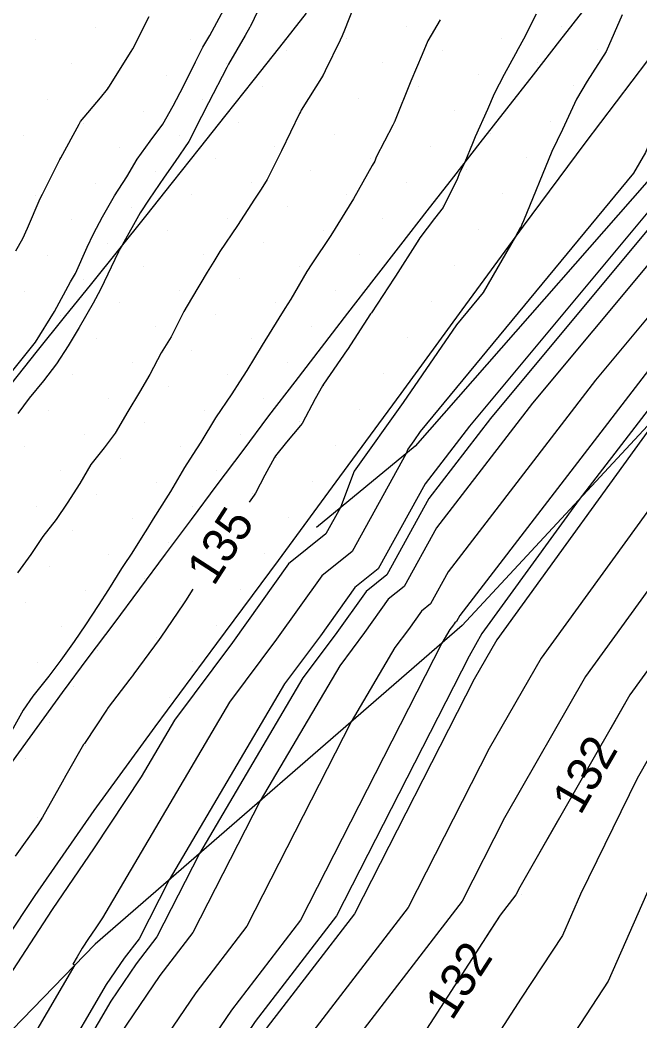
# Model space of a CAD drawing. Extents: x 2354170 to 2357230, y 866100 to 868290.
# Drawn here: x 2355450.9 to 2355486.9, y 866402.7 to 866460.6 of the extents above; entities that cross this region are included whole.
import ezdxf

# ---------------------------------------------------------------- set-up
doc = ezdxf.new("R2010")
doc.units = 0
for name, color, linetype in [('Default', 7, 'Continuous'), ('DTM Contours Major', 7, 'Continuous'), ('DTM Contours Major Text', 7, 'Continuous'), ('DTM Contours Minor', 7, 'Continuous'), ('DTM Contours Minor Text', 7, 'Continuous'), ('Exist DTM Breakline', 7, 'Continuous'), ('Exist DTM QL2 LIDAR Elevation Point', 7, 'Continuous'), ('Exist DTM Scan Elevation Point', 7, 'Continuous'), ('Exist Roads EOP', 7, 'Continuous'), ('PH Exist DTM Breakline', 7, 'Continuous')]:
    doc.layers.add(name, color=color, linetype=linetype)

msp = doc.modelspace()

# ---------------------------------------------------------------- linework, layer by layer
at = {"layer": 'Default'}
for points in [[(2355535.65, 866489.085), (2355531.193, 866483.552), (2355530.621, 866482.775), (2355530.128, 866482.088), (2355529.464, 866481.464), (2355517.118, 866463.115), (2355514.657, 866459.782), (2355511.396, 866455.549), (2355501.525, 866441.358), (2355496.757, 866435.549), (2355490.866, 866427.881), (2355486.268, 866421.543), (2355479.889, 866410.405), (2355479.666, 866409.967), (2355478.754, 866408.781), (2355477.968, 866407.565)], [(2355504.868, 866469.461), (2355496.006, 866457.366), (2355491.199, 866451.135), (2355480.62, 866438.44), (2355475.072, 866431.227), (2355473.198, 866427.83), (2355472.271, 866427.088), (2355470.894, 866425.156), (2355469.458, 866423.234), (2355464.845, 866415.408), (2355460.949, 866407.778), (2355459.044, 866405.299), (2355456.726, 866401.875), (2355450.231, 866390.794)], [(2355506.478, 866468.329), (2355499.563, 866458.891), (2355491.612, 866448.584), (2355484.269, 866439.772), (2355475.741, 866428.685), (2355474.709, 866426.815), (2355474.199, 866426.407), (2355473.442, 866425.343), (2355472.651, 866424.286), (2355470.113, 866419.979), (2355464.069, 866408.143), (2355461.114, 866404.296), (2355457.518, 866398.985), (2355452.604, 866390.601), (2355447.259, 866383.244)], [(2355500.615, 866466.986), (2355492.449, 866455.841), (2355490.786, 866453.686), (2355476.971, 866437.107), (2355474.404, 866433.769), (2355471.686, 866428.844), (2355470.342, 866427.769), (2355468.347, 866424.968), (2355466.265, 866422.182), (2355459.578, 866410.836), (2355457.83, 866407.413), (2355456.975, 866406.301), (2355455.935, 866404.765), (2355447.859, 866390.986), (2355444.567, 866386.455), (2355443.233, 866385.827), (2355443.188, 866385.749)], [(2355508.087, 866467.196), (2355503.12, 866460.416), (2355492.024, 866446.033), (2355487.918, 866441.105), (2355476.41, 866426.142), (2355476.221, 866425.8), (2355476.128, 866425.726), (2355475.989, 866425.531), (2355475.845, 866425.338), (2355475.381, 866424.55), (2355467.188, 866408.508), (2355463.183, 866403.294), (2355458.309, 866396.095), (2355454.976, 866390.409), (2355448.606, 866381.639)], [(2355510.234, 866463.466), (2355503.75, 866455.061), (2355494.951, 866442.411), (2355493.675, 866440.856), (2355492.097, 866438.803), (2355481.126, 866423.678), (2355478.125, 866418.438), (2355473.427, 866409.238), (2355467.321, 866401.29), (2355459.891, 866390.315), (2355459.721, 866390.024), (2355458.988, 866389.015), (2355454.327, 866380.003), (2355452.466, 866377.514), (2355449.977, 866375.303), (2355447.154, 866370.003), (2355445.493, 866364.487), (2355442.024, 866360.003), (2355441.35, 866358.63), (2355439.976, 866356.175), (2355436.772, 866350.003), (2355434.755, 866345.224), (2355430.852, 866340.003)], [(2355470.532, 866462.078), (2355469.733, 866460.051), (2355469.605, 866459.717), (2355469.482, 866459.484), (2355468.61, 866457.692), (2355468.495, 866457.453), (2355467.227, 866455.417), (2355467.179, 866455.326), (2355467.119, 866455.222), (2355466.078, 866453.057), (2355465.263, 866451.409), (2355464.902, 866450.838), (2355464.52, 866450.268), (2355463.545, 866448.738), (2355462.507, 866447.24), (2355462.173, 866446.648), (2355461.774, 866446.037), (2355460.864, 866444.517), (2355460.435, 866443.754), (2355459.692, 866442.294), (2355459.117, 866441.367), (2355458.465, 866440.108), (2355457.863, 866439.078), (2355457.186, 866437.957), (2355456.456, 866436.715), (2355455.819, 866435.864), (2355455.044, 866434.895), (2355454.402, 866433.803), (2355453.674, 866432.661), (2355453.032, 866431.713), (2355452.259, 866430.72), (2355451.565, 866429.685), (2355450.797, 866428.618)], [(2355465.354, 866462.529), (2355464.283, 866460.293), (2355464.265, 866460.252), (2355464.25, 866460.223), (2355463.976, 866459.749), (2355463.007, 866458.084), (2355462.911, 866457.886), (2355461.865, 866455.837), (2355461.456, 866455.044), (2355460.712, 866453.602), (2355459.932, 866452.447), (2355459.294, 866451.547), (2355458.42, 866450.274), (2355457.895, 866449.481), (2355456.851, 866447.601), (2355456.677, 866447.303), (2355456.638, 866447.22), (2355455.59, 866445.029), (2355455.167, 866444.245), (2355454.372, 866442.839), (2355453.733, 866441.772), (2355453.05, 866440.718), (2355452.292, 866439.747), (2355451.471, 866438.74), (2355450.815, 866437.841)], [(2355520.517, 866462.293), (2355516.356, 866456.659), (2355510.844, 866449.505), (2355504.811, 866440.832), (2355498.298, 866432.896), (2355490.25, 866422.42), (2355488.84, 866420.476), (2355486.682, 866416.708), (2355483.412, 866410.004), (2355482.362, 866407.619), (2355479.977, 866403.98), (2355477.406, 866400.004)], [(2355511.947, 866461.594), (2355498.238, 866441.885), (2355495.216, 866438.202), (2355491.481, 866433.342), (2355483.697, 866422.61), (2355479.007, 866414.421), (2355476.546, 866409.602), (2355469.391, 866400.287), (2355467.567, 866397.594), (2355463.989, 866390.003), (2355462.576, 866387.404), (2355459.977, 866382.356), (2355458.76, 866380.003), (2355455.003, 866374.977), (2355449.977, 866370.513), (2355449.705, 866370.003), (2355447.453, 866362.526), (2355445.501, 866360.003), (2355443.682, 866356.298), (2355440.159, 866350.003), (2355440.115, 866349.865), (2355439.976, 866349.601), (2355437.127, 866342.852), (2355434.997, 866340.003)], [(2355523.915, 866461.471), (2355518.055, 866453.536), (2355510.293, 866443.46), (2355508.098, 866440.305), (2355499.839, 866430.242), (2355498.589, 866428.616), (2355493.51, 866420.004), (2355491.693, 866418.288), (2355489.977, 866415.642), (2355487.227, 866410.004), (2355485.012, 866404.969), (2355481.757, 866400.004)], [(2355492.596, 866461.242), (2355490.761, 866458.849), (2355489.076, 866456.516), (2355487.767, 866454.416), (2355487.163, 866452.976), (2355486.47, 866451.772), (2355474.121, 866436.814), (2355473.744, 866436.266), (2355473.397, 866435.783), (2355473.302, 866435.525), (2355470.175, 866429.859), (2355468.414, 866428.45), (2355465.8, 866424.78), (2355463.072, 866421.13), (2355455.708, 866408.637), (2355455.283, 866407.991), (2355454.9, 866407.43), (2355454.538, 866406.876), (2355454.249, 866406.38), (2355453.999, 866405.956), (2355454.12, 866405.909), (2355445.486, 866391.179)], [(2355485.82, 866460.942), (2355484.888, 866458.812), (2355483.787, 866457.091), (2355483.177, 866456.056), (2355482.368, 866454.305), (2355481.739, 866453.028), (2355480.099, 866449.008), (2355480.015, 866448.804), (2355479.971, 866448.686), (2355479.915, 866448.598), (2355479.643, 866448.095), (2355477.772, 866444.849), (2355476.23, 866442.98), (2355473.137, 866438.482), (2355470.292, 866434.516), (2355469.506, 866432.4), (2355468.663, 866430.873), (2355466.486, 866429.131), (2355463.252, 866424.592), (2355459.878, 866420.078), (2355457.946, 866416.799), (2355455.238, 866412.685), (2355452.802, 866409.113), (2355450.496, 866405.586)], [(2355480.838, 866460.989), (2355480.106, 866459.533), (2355479.804, 866458.964), (2355479.632, 866458.677), (2355478.988, 866457.487), (2355478.409, 866456.366), (2355478.016, 866455.468), (2355477.311, 866453.872), (2355477.153, 866453.496), (2355476.708, 866452.403), (2355476.369, 866451.725), (2355476.29, 866451.469), (2355476.193, 866451.244), (2355475.478, 866449.836), (2355475.444, 866449.782), (2355474.951, 866449.154), (2355474.107, 866448.022), (2355473.935, 866447.767), (2355472.683, 866445.804), (2355472.612, 866445.698), (2355471.292, 866443.685), (2355471.247, 866443.617), (2355469.908, 866441.55), (2355469.896, 866441.532), (2355468.522, 866439.551), (2355468.458, 866439.456), (2355468.028, 866438.69), (2355467.281, 866437.273), (2355467.193, 866437.146), (2355466.374, 866436.189), (2355465.747, 866435.405), (2355465.674, 866435.297), (2355465.115, 866434.286), (2355464.577, 866433.229), (2355464.499, 866433.119), (2355464.204, 866432.71)], [(2355475.269, 866460.663), (2355474.569, 866459.43), (2355474.231, 866458.648), (2355473.572, 866457.092), (2355472.628, 866454.748), (2355472.617, 866454.726), (2355472.608, 866454.709), (2355472.527, 866454.551), (2355471.575, 866452.694), (2355471.489, 866452.475), (2355471.338, 866452.223), (2355470.261, 866450.29), (2355470.01, 866449.886), (2355468.937, 866448.168), (2355467.836, 866446.521), (2355467.559, 866446.082), (2355466.621, 866444.469), (2355466.28, 866443.931), (2355465.926, 866443.365), (2355464.958, 866441.808), (2355464.08, 866440.344), (2355463.649, 866439.676), (2355463.209, 866438.992), (2355462.258, 866437.599), (2355461.409, 866436.192), (2355460.939, 866435.474), (2355460.469, 866434.728), (2355459.647, 866433.331), (2355459.526, 866433.126), (2355458.652, 866431.754), (2355458.323, 866431.21), (2355458.179, 866430.99), (2355457.369, 866429.699), (2355456.977, 866429.102), (2355456.818, 866428.866), (2355456.067, 866427.648), (2355455.47, 866426.724), (2355454.736, 866425.602), (2355454.075, 866424.632), (2355453.309, 866423.554), (2355452.602, 866422.633), (2355451.683, 866421.484), (2355451.116, 866420.66), (2355450.445, 866419.447)], [(2355450.699, 866447.266), (2355451.099, 866447.979), (2355451.368, 866448.579), (2355452.112, 866450.307), (2355452.241, 866450.561), (2355453.235, 866452.561), (2355453.24, 866452.568), (2355453.295, 866452.667), (2355454.362, 866454.601), (2355454.45, 866454.755), (2355455.595, 866456.144), (2355456.005, 866456.646), (2355456.044, 866456.698), (2355456.076, 866456.754), (2355457.383, 866458.81), (2355457.47, 866458.978), (2355458.415, 866460.839)], [(2355503.821, 866458.239), (2355492.437, 866443.482), (2355491.567, 866442.438), (2355488.436, 866438.367), (2355478.555, 866424.745), (2355477.244, 866422.455), (2355470.307, 866408.873), (2355465.252, 866402.292), (2355459.1, 866393.205), (2355457.349, 866390.217), (2355449.952, 866380.033), (2355449.945, 866380.03), (2355449.938, 866380.016), (2355449.875, 866379.902), (2355447.678, 866375.777)], [(2355460.956, 866427.671), (2355460.517, 866426.99), (2355460.41, 866426.831), (2355459.101, 866424.897), (2355459.007, 866424.762), (2355457.531, 866422.774), (2355457.514, 866422.752), (2355457.505, 866422.736), (2355457.293, 866422.463), (2355456.053, 866420.827), (2355456, 866420.756), (2355455.979, 866420.73), (2355454.674, 866418.732), (2355454.624, 866418.668), (2355453.597, 866416.877), (2355453.379, 866416.489), (2355452.246, 866414.461), (2355451.96, 866414.036), (2355450.661, 866412.21)]]:
    msp.add_lwpolyline(points, dxfattribs=at)
at = {"layer": 'DTM Contours Major'}
for points in [[(2355480.838, 866460.989), (2355480.106, 866459.533), (2355479.804, 866458.964), (2355479.632, 866458.677), (2355478.988, 866457.487), (2355478.409, 866456.366), (2355478.016, 866455.468), (2355477.311, 866453.872), (2355477.153, 866453.496), (2355476.708, 866452.403), (2355476.369, 866451.725), (2355476.29, 866451.469), (2355476.193, 866451.244), (2355475.478, 866449.836), (2355475.444, 866449.782), (2355474.951, 866449.154), (2355474.107, 866448.022), (2355473.935, 866447.767), (2355472.683, 866445.804), (2355472.612, 866445.698), (2355471.292, 866443.685), (2355471.247, 866443.617), (2355469.908, 866441.55), (2355469.896, 866441.532), (2355468.522, 866439.551), (2355468.458, 866439.456), (2355468.028, 866438.69), (2355467.281, 866437.273), (2355467.193, 866437.146), (2355466.374, 866436.189), (2355465.747, 866435.405), (2355465.674, 866435.297), (2355465.115, 866434.286), (2355464.577, 866433.229), (2355464.499, 866433.119), (2355464.204, 866432.71)], [(2355460.956, 866427.671), (2355460.517, 866426.99), (2355460.41, 866426.831), (2355459.101, 866424.897), (2355459.007, 866424.762), (2355457.531, 866422.774), (2355457.514, 866422.752), (2355457.505, 866422.736), (2355457.293, 866422.463), (2355456.053, 866420.827), (2355456, 866420.756), (2355455.979, 866420.73), (2355454.674, 866418.732), (2355454.624, 866418.668), (2355453.597, 866416.877), (2355453.379, 866416.489), (2355452.246, 866414.461), (2355451.96, 866414.036), (2355450.661, 866412.21)]]:
    msp.add_lwpolyline(points, dxfattribs=at)
at = {"layer": 'DTM Contours Minor'}
for points in [[(2355547.408, 866503.682), (2355531.193, 866483.552), (2355530.621, 866482.775), (2355530.128, 866482.088), (2355529.464, 866481.464), (2355517.118, 866463.115), (2355514.657, 866459.782), (2355511.396, 866455.549), (2355501.525, 866441.358), (2355496.757, 866435.549), (2355490.866, 866427.881), (2355486.268, 866421.543), (2355485.14, 866419.573)], [(2355505.491, 866461.433), (2355492.299, 866444.332), (2355490.351, 866441.994), (2355483.336, 866432.873), (2355477.698, 866425.101), (2355476.95, 866423.794), (2355469.268, 866408.751), (2355464.562, 866402.626), (2355458.836, 866394.168), (2355456.558, 866390.281), (2355449.503, 866380.568), (2355449.386, 866380.513), (2355449.238, 866380.253), (2355448.056, 866378.083), (2355443.753, 866370.003), (2355442.879, 866367.1), (2355439.976, 866363.348), (2355438.605, 866360.927), (2355438.326, 866360.466), (2355435.504, 866355.973)], [(2355450.286, 866440.049), (2355451.601, 866441.699), (2355451.826, 866441.99), (2355452.937, 866443.766), (2355453.867, 866445.48), (2355454.143, 866445.965), (2355454.831, 866447.48), (2355455.2, 866448.264), (2355455.71, 866449.237), (2355456.405, 866450.464), (2355457.128, 866451.556), (2355457.727, 866452.587), (2355458.469, 866453.633), (2355459.202, 866454.609), (2355459.811, 866455.674), (2355460.402, 866456.813), (2355461.098, 866458.213), (2355461.532, 866459.062), (2355461.931, 866459.751), (2355462.746, 866461.257)], [(2355495.205, 866458.493), (2355493.635, 866456.349), (2355490.924, 866452.835), (2355478.187, 866437.551), (2355474.627, 866432.922), (2355472.19, 866428.506), (2355470.985, 866427.542), (2355469.196, 866425.031), (2355467.329, 866422.532), (2355461.334, 866412.36), (2355458.869, 866407.535), (2355457.665, 866405.967), (2355456.199, 866403.801), (2355448.649, 866390.922)], [(2355482.158, 866414.366), (2355479.889, 866410.405), (2355479.666, 866409.967), (2355478.754, 866408.781), (2355473.078, 866400.004), (2355471.946, 866398.034), (2355469.977, 866393.169), (2355468.485, 866390.003), (2355465.488, 866384.492), (2355463.178, 866380.003), (2355461.64, 866378.34), (2355459.977, 866375.701), (2355457.539, 866372.441), (2355454.795, 866370.003), (2355452.673, 866367.307), (2355449.977, 866362.436), (2355449.414, 866360.566), (2355448.978, 866360.003), (2355446.014, 866353.966), (2355443.796, 866350.003), (2355442.864, 866347.116), (2355439.976, 866341.61), (2355439.499, 866340.48)]]:
    msp.add_lwpolyline(points, dxfattribs=at)
at = {"layer": 'Exist DTM Breakline'}
for points in [[(2355467.516, 866461.038), (2355465.967, 866459.075), (2355464.418, 866457.113), (2355462.863, 866455.155), (2355461.309, 866453.197), (2355459.755, 866451.239), (2355458.201, 866449.281), (2355456.635, 866447.332), (2355455.069, 866445.383), (2355453.503, 866443.434), (2355451.938, 866441.485), (2355450.376, 866439.532)], [(2355483.734, 866461.409), (2355482.195, 866459.439), (2355480.657, 866457.467), (2355479.12, 866455.496), (2355477.582, 866453.525), (2355476.045, 866451.553), (2355474.508, 866449.581), (2355472.971, 866447.61), (2355471.434, 866445.638), (2355469.91, 866443.656), (2355468.387, 866441.674), (2355466.863, 866439.692), (2355465.34, 866437.71), (2355463.841, 866435.709), (2355462.343, 866433.708), (2355460.845, 866431.706), (2355459.347, 866429.705), (2355457.855, 866427.698), (2355456.363, 866425.692), (2355454.872, 866423.686), (2355453.38, 866421.679), (2355451.914, 866419.655), (2355450.449, 866417.629)]]:
    msp.add_lwpolyline(points, dxfattribs=at)
at = {"layer": 'Exist DTM QL2 LIDAR Elevation Point'}
msp.add_line((2355479.977, 866410.004), (2355479.977, 866410.004), dxfattribs=at)
at = {"layer": 'Exist DTM Scan Elevation Point'}
for p, q in [((2355482.323, 866460.295), (2355482.323, 866460.295)), ((2355455.281, 866460.2), (2355455.281, 866460.2)), ((2355464.295, 866460.232), (2355464.295, 866460.232)), ((2355473.309, 866460.264), (2355473.309, 866460.264)), ((2355451.817, 866459.495), (2355451.817, 866459.495)), ((2355460.831, 866459.527), (2355460.831, 866459.527)), ((2355469.844, 866459.558), (2355469.844, 866459.558)), ((2355478.858, 866459.59), (2355478.858, 866459.59)), ((2355457.366, 866458.821), (2355457.366, 866458.821)), ((2355466.38, 866458.853), (2355466.38, 866458.853)), ((2355475.394, 866458.884), (2355475.394, 866458.884)), ((2355484.408, 866458.916), (2355484.408, 866458.916)), ((2355453.902, 866458.115), (2355453.902, 866458.115)), ((2355462.916, 866458.147), (2355462.916, 866458.147)), ((2355471.929, 866458.179), (2355471.929, 866458.179)), ((2355480.943, 866458.21), (2355480.943, 866458.21)), ((2355459.451, 866457.442), (2355459.451, 866457.442)), ((2355468.465, 866457.473), (2355468.465, 866457.473)), ((2355477.479, 866457.505), (2355477.479, 866457.505)), ((2355474.014, 866456.799), (2355474.014, 866456.799)), ((2355483.028, 866456.831), (2355483.028, 866456.831)), ((2355455.987, 866456.736), (2355455.987, 866456.736)), ((2355465.001, 866456.768), (2355465.001, 866456.768)), ((2355452.522, 866456.03), (2355452.522, 866456.03)), ((2355461.536, 866456.062), (2355461.536, 866456.062)), ((2355470.55, 866456.094), (2355470.55, 866456.094)), ((2355458.072, 866455.357), (2355458.072, 866455.357)), ((2355467.086, 866455.388), (2355467.086, 866455.388)), ((2355476.099, 866455.42), (2355476.099, 866455.42)), ((2355454.607, 866454.651), (2355454.607, 866454.651)), ((2355463.621, 866454.683), (2355463.621, 866454.683)), ((2355472.635, 866454.714), (2355472.635, 866454.714)), ((2355481.649, 866454.746), (2355481.649, 866454.746)), ((2355451.143, 866453.945), (2355451.143, 866453.945)), ((2355460.157, 866453.977), (2355460.157, 866453.977)), ((2355469.171, 866454.009), (2355469.171, 866454.009)), ((2355478.184, 866454.04), (2355478.184, 866454.04)), ((2355474.72, 866453.335), (2355474.72, 866453.335)), ((2355456.692, 866453.272), (2355456.692, 866453.272)), ((2355465.706, 866453.303), (2355465.706, 866453.303)), ((2355453.228, 866452.566), (2355453.228, 866452.566)), ((2355462.242, 866452.598), (2355462.242, 866452.598)), ((2355471.256, 866452.629), (2355471.256, 866452.629)), ((2355480.269, 866452.661), (2355480.269, 866452.661)), ((2355458.777, 866451.892), (2355458.777, 866451.892)), ((2355467.791, 866451.924), (2355467.791, 866451.924)), ((2355476.805, 866451.956), (2355476.805, 866451.956)), ((2355455.313, 866451.187), (2355455.313, 866451.187)), ((2355464.327, 866451.218), (2355464.327, 866451.218)), ((2355473.341, 866451.25), (2355473.341, 866451.25)), ((2355451.848, 866450.481), (2355451.848, 866450.481)), ((2355460.862, 866450.513), (2355460.862, 866450.513)), ((2355469.876, 866450.544), (2355469.876, 866450.544)), ((2355478.89, 866450.576), (2355478.89, 866450.576)), ((2355466.412, 866449.839), (2355466.412, 866449.839)), ((2355475.426, 866449.871), (2355475.426, 866449.871)), ((2355457.398, 866449.807), (2355457.398, 866449.807)), ((2355453.933, 866449.102), (2355453.933, 866449.102)), ((2355462.947, 866449.133), (2355462.947, 866449.133)), ((2355471.961, 866449.165), (2355471.961, 866449.165)), ((2355459.483, 866448.428), (2355459.483, 866448.428)), ((2355468.497, 866448.459), (2355468.497, 866448.459)), ((2355477.511, 866448.491), (2355477.511, 866448.491)), ((2355456.018, 866447.722), (2355456.018, 866447.722)), ((2355465.032, 866447.754), (2355465.032, 866447.754)), ((2355474.046, 866447.786), (2355474.046, 866447.786)), ((2355452.554, 866447.017), (2355452.554, 866447.017)), ((2355461.568, 866447.048), (2355461.568, 866447.048)), ((2355470.582, 866447.08), (2355470.582, 866447.08)), ((2355467.117, 866446.374), (2355467.117, 866446.374)), ((2355476.131, 866446.406), (2355476.131, 866446.406)), ((2355458.103, 866446.343), (2355458.103, 866446.343)), ((2355454.639, 866445.637), (2355454.639, 866445.637)), ((2355463.653, 866445.669), (2355463.653, 866445.669)), ((2355472.667, 866445.701), (2355472.667, 866445.701)), ((2355451.175, 866444.932), (2355451.175, 866444.932)), ((2355460.188, 866444.963), (2355460.188, 866444.963)), ((2355469.202, 866444.995), (2355469.202, 866444.995)), ((2355456.724, 866444.258), (2355456.724, 866444.258)), ((2355465.738, 866444.289), (2355465.738, 866444.289)), ((2355474.752, 866444.321), (2355474.752, 866444.321)), ((2355453.26, 866443.552), (2355453.26, 866443.552)), ((2355462.273, 866443.584), (2355462.273, 866443.584)), ((2355471.287, 866443.616), (2355471.287, 866443.616)), ((2355458.809, 866442.878), (2355458.809, 866442.878)), ((2355467.823, 866442.91), (2355467.823, 866442.91)), ((2355455.345, 866442.173), (2355455.345, 866442.173)), ((2355464.358, 866442.204), (2355464.358, 866442.204)), ((2355473.372, 866442.236), (2355473.372, 866442.236)), ((2355460.894, 866441.499), (2355460.894, 866441.499)), ((2355469.908, 866441.531), (2355469.908, 866441.531)), ((2355457.43, 866440.793), (2355457.43, 866440.793)), ((2355466.443, 866440.825), (2355466.443, 866440.825)), ((2355453.965, 866440.088), (2355453.965, 866440.088)), ((2355462.979, 866440.119), (2355462.979, 866440.119)), ((2355471.993, 866440.151), (2355471.993, 866440.151)), ((2355459.515, 866439.414), (2355459.515, 866439.414)), ((2355468.528, 866439.446), (2355468.528, 866439.446)), ((2355456.05, 866438.708), (2355456.05, 866438.708)), ((2355465.064, 866438.74), (2355465.064, 866438.74)), ((2355452.586, 866438.003), (2355452.586, 866438.003)), ((2355461.6, 866438.034), (2355461.6, 866438.034)), ((2355470.613, 866438.066), (2355470.613, 866438.066)), ((2355458.135, 866437.329), (2355458.135, 866437.329)), ((2355467.149, 866437.361), (2355467.149, 866437.361)), ((2355454.671, 866436.623), (2355454.671, 866436.623)), ((2355463.685, 866436.655), (2355463.685, 866436.655)), ((2355451.206, 866435.918), (2355451.206, 866435.918)), ((2355460.22, 866435.949), (2355460.22, 866435.949)), ((2355469.234, 866435.981), (2355469.234, 866435.981)), ((2355456.756, 866435.244), (2355456.756, 866435.244)), ((2355465.77, 866435.276), (2355465.77, 866435.276)), ((2355453.291, 866434.538), (2355453.291, 866434.538)), ((2355462.305, 866434.57), (2355462.305, 866434.57)), ((2355458.841, 866433.865), (2355458.841, 866433.865)), ((2355467.855, 866433.896), (2355467.855, 866433.896)), ((2355455.376, 866433.159), (2355455.376, 866433.159)), ((2355464.39, 866433.191), (2355464.39, 866433.191)), ((2355451.912, 866432.453), (2355451.912, 866432.453)), ((2355460.926, 866432.485), (2355460.926, 866432.485)), ((2355457.461, 866431.78), (2355457.461, 866431.78)), ((2355466.475, 866431.811), (2355466.475, 866431.811)), ((2355453.997, 866431.074), (2355453.997, 866431.074)), ((2355463.011, 866431.106), (2355463.011, 866431.106)), ((2355459.546, 866430.4), (2355459.546, 866430.4)), ((2355456.082, 866429.695), (2355456.082, 866429.695)), ((2355465.096, 866429.726), (2355465.096, 866429.726)), ((2355452.617, 866428.989), (2355452.617, 866428.989)), ((2355461.631, 866429.021), (2355461.631, 866429.021)), ((2355458.167, 866428.315), (2355458.167, 866428.315)), ((2355454.702, 866427.61), (2355454.702, 866427.61)), ((2355463.716, 866427.641), (2355463.716, 866427.641)), ((2355451.238, 866426.904), (2355451.238, 866426.904)), ((2355460.252, 866426.936), (2355460.252, 866426.936)), ((2355453.323, 866425.525), (2355453.323, 866425.525)), ((2355462.337, 866425.556), (2355462.337, 866425.556)), ((2355458.872, 866424.851), (2355458.872, 866424.851)), ((2355455.408, 866424.145), (2355455.408, 866424.145)), ((2355451.944, 866423.44), (2355451.944, 866423.44)), ((2355460.957, 866423.471), (2355460.957, 866423.471)), ((2355457.493, 866422.766), (2355457.493, 866422.766)), ((2355454.029, 866422.06), (2355454.029, 866422.06)), ((2355459.578, 866421.386), (2355459.578, 866421.386)), ((2355456.114, 866420.681), (2355456.114, 866420.681)), ((2355452.649, 866419.975), (2355452.649, 866419.975)), ((2355454.734, 866418.596), (2355454.734, 866418.596)), ((2355451.27, 866417.89), (2355451.27, 866417.89)), ((2355453.355, 866416.511), (2355453.355, 866416.511)), ((2355451.975, 866414.426), (2355451.975, 866414.426))]:
    msp.add_line(p, q, dxfattribs=at)
at = {"layer": 'Exist Roads EOP'}
msp.add_lwpolyline([(2355490.971, 866463.028), (2355487.29, 866458.29), (2355483.665, 866453.509), (2355480.084, 866448.695), (2355476.531, 866443.86), (2355472.991, 866439.016), (2355469.449, 866434.173), (2355465.893, 866429.34), (2355462.315, 866424.523), (2355458.742, 866419.703), (2355455.217, 866414.848), (2355451.794, 866409.921), (2355448.456, 866404.935)], dxfattribs=at)
at = {"layer": 'PH Exist DTM Breakline'}
for points in [[(2355625.405, 866601.519), (2355609.388, 866584.826), (2355582.357, 866557.481), (2355568.355, 866542.984), (2355553.182, 866525.521), (2355537.871, 866507.449), (2355522.801, 866489.999), (2355513.034, 866480.698), (2355503.401, 866470.493), (2355490.568, 866455.035), (2355473.828, 866435.959), (2355468.106, 866431.248)], [(2355634.595, 866593.977), (2355622.628, 866582.957), (2355602.619, 866563.655), (2355583.883, 866545.433), (2355568.231, 866528.109), (2355549.043, 866505.567), (2355529.428, 866482.946), (2355512.195, 866464.306), (2355492.548, 866442.796), (2355476.559, 866425.573), (2355455.291, 866407.117), (2355440.252, 866391.603)]]:
    msp.add_lwpolyline(points, dxfattribs=at)

# ---------------------------------------------------------------- texts
at = {"layer": 'Default'}
for s, rotation, p in [('135', 57.19368, (2355462.158, 866427.794)), ('132', 57.11065, (2355475.96, 866402.619))]:
    msp.add_text(s, height=2, rotation=rotation, dxfattribs=at).set_placement(p)
at = {"layer": 'DTM Contours Major Text'}
msp.add_text('135', height=2, rotation=57.19368, dxfattribs=at).set_placement((2355462.158, 866427.794))
at = {"layer": 'DTM Contours Minor Text'}
msp.add_text('132', height=2, rotation=60.19868, dxfattribs=at).set_placement((2355483.401, 866414.525))

doc.saveas('drawing.dxf')
